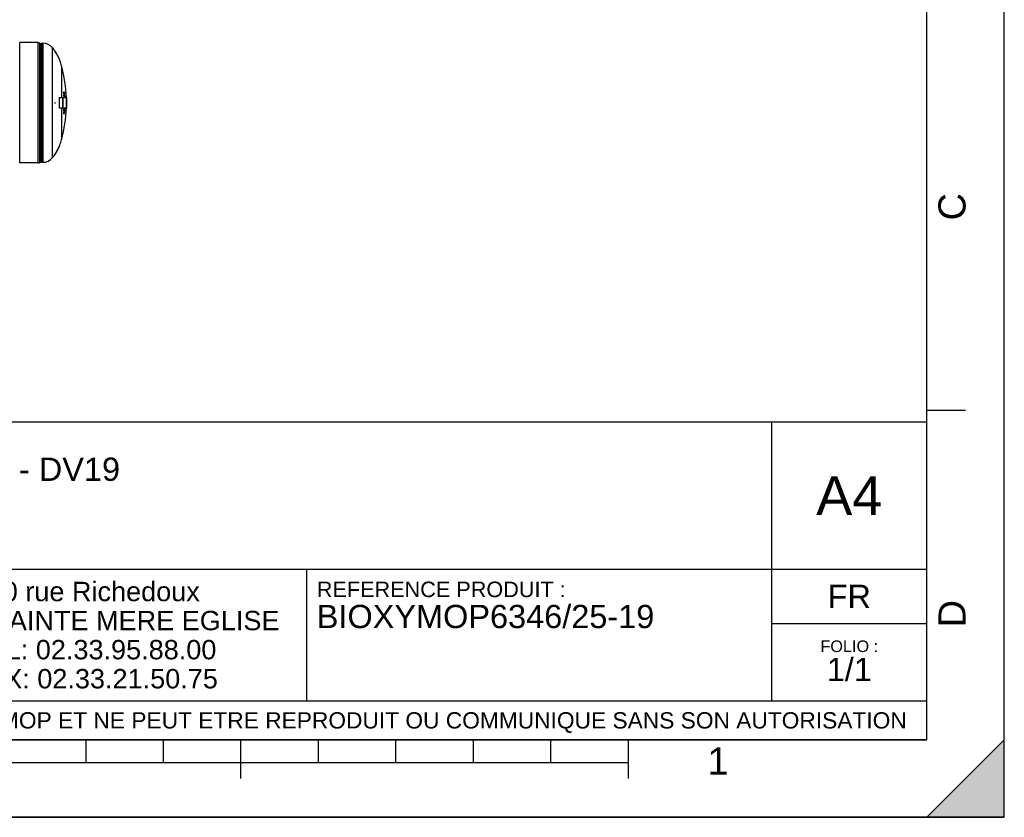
# Model space of a CAD drawing. Header units: millimetres. Extents: x 0 to 297, y 0 to 210.
# Tile 320 of 455: x 170 to 297, y 0 to 103. Entities that reach past the tile are written whole.
import ezdxf

# ---------------------------------------------------------------- set-up
doc = ezdxf.new("R2010")
doc.units = ezdxf.units.MM
doc.header["$LTSCALE"] = 16.335
doc.layers.get('0').update_dxf_attribs({"linetype": 'CONTINUOUS'})
doc.layers.add('AXES_REF', color=7, linetype='CONTINUOUS')
doc.styles.get("Standard").update_dxf_attribs({"font": 'arial.ttf'})
doc.styles.add('TEXTSTYLE_2', font='arial.ttf')

# ---------------------------------------------------------------- blocks, each defined once
blk = doc.blocks.new('MARGEA4_BL0', base_point=(148.51, 105.01))
at = {"color": 7, "linetype": 'Continuous'}
for p, q in [((297.01, 0.01), (297.01, 210.01)), ((297.01, 0.01), (297.01, 210.01)), ((287.01, 10.01), (287.01, 200.01)), ((292.01, 52.51), (287.01, 52.51)), ((287.01, 10.01), (10.01, 10.01)), ((178.51, 7.01), (178.51, 10.01)), ((188.51, 7.01), (188.51, 10.01)), ((198.51, 5.01), (198.51, 10.01)), ((208.51, 7.01), (208.51, 10.01)), ((218.51, 7.01), (218.51, 10.01)), ((228.51, 7.01), (228.51, 10.01)), ((238.51, 7.01), (238.51, 10.01)), ((248.51, 5.01), (248.51, 10.01)), ((297.01, 10.01), (287.01, 0.01)), ((297.01, 10.01), (287.01, 0.01)), ((297.01, 0.01), (297.01, 10.01)), ((248.51, 7.01), (48.51, 7.01)), ((297.01, 0.01), (0.01, 0.01)), ((297.01, 0.01), (0.01, 0.01)), ((287.01, 0.01), (297.01, 0.01))]:
    blk.add_line(p, q, dxfattribs=at)
blk.add_solid([(297.01, 10.01), (287.01, 0.01), (297.01, 0.01)], dxfattribs=at)
at = {"color": 5, "linetype": 'Continuous', "style": 'TEXTSTYLE_2', "oblique": 0}
for s, p in [('C', (292.01, 77.01)), ('D', (292.01, 24.51))]:
    blk.add_text(s, height=3.5, rotation=90, dxfattribs=at).set_placement(p)
blk.add_text('1', height=3.5, dxfattribs=at).set_placement((258.71, 5.52))
blk = doc.blocks.new('*T6')
at = {"color": 2, "linetype": 'Continuous'}
for p, q in [((0, 0), (0, 41)), ((0, 41), (190, 41)), ((25, 22), (25, 41)), ((170, 5), (170, 41)), ((190, 0), (190, 41)), ((0, 31.5), (25, 31.5)), ((0, 22), (190, 22)), ((110, 5), (110, 22)), ((170, 15), (190, 15)), ((0, 5), (190, 5)), ((0, 0), (190, 0))]:
    blk.add_line(p, q, dxfattribs=at)
at = {"color": 5, "linetype": 'Continuous', "line_spacing_factor": 0.9}
for s, insert, char_height, width, attachment_point in [('ECHELLE :\\P\\H2.5;1:125', (1.28, 39.4), 2, 28.52045, 1), ('TITRE :\\P\\H3.0;BIOXYMOP MAX 25 EH - DV19\\P\\H2.0; \\P \\P ', (26.28, 39.4), 2, 118.99628, 1), ('A4', (180, 34), 5, 17.0632, 2), ('10 rue Richedoux\\P50480 SAINTE MERE EGLISE\\PTEL: 02.33.95.88.00\\PFAX: 02.33.21.50.75', (82.5, 20.375), 2.5, 95.70632, 2), ('REFERENCE PRODUIT :\\P\\H3.0;BIOXYMOP6346/25-19', (111.28, 20.4), 2, 87.01115, 1), ('FR', (180, 20), 3, 11.15242, 2), ('FOLIO :  \\P\\H3.0;1/1', (180, 12.812), 1.5, 17.19703, 2), ('CE PLAN EST LA PROPRIETE DE LA SOCIETE SIMOP ET NE PEUT ETRE REPRODUIT OU COMMUNIQUE SANS SON AUTORISATION', (95, 3.55), 2.1, 368.8974, 2)]:
    blk.add_mtext(s, dxfattribs=dict(at, insert=insert, char_height=char_height, width=width, attachment_point=attachment_point))

msp = doc.modelspace()

# ---------------------------------------------------------------- linework, layer by layer
at = {"color": 7, "linetype": 'Continuous'}
for p, q in [((297, 0), (297, 210)), ((297.01, 0.01), (297.01, 200.01)), ((172.33, 99.95), (169.95, 99.95)), ((169.95, 84.44), (169.95, 99.95)), ((172.55, 84.49), (172.55, 99.9)), ((172.74, 84.54), (172.74, 99.85)), ((174.48, 98.87), (174.51, 98.87)), ((174.48, 98.87), (174.49, 98.86)), ((174.48, 98.87), (174.49, 98.86)), ((174.52, 98.86), (174.51, 98.87)), ((174.52, 98.86), (174.51, 98.87)), ((175.12, 97.67), (175.15, 97.67)), ((175.15, 97.67), (175.14, 97.68)), ((175.15, 97.67), (175.14, 97.68)), ((175.06, 92.88), (175.04, 92.88)), ((175.04, 92.88), (175.04, 91.51)), ((175.06, 92.88), (175.06, 91.51)), ((175.06, 92.86), (175.48, 92.86)), ((175.48, 92.88), (175.5, 92.88)), ((175.48, 92.88), (175.48, 91.51)), ((175.5, 92.88), (175.5, 91.51)), ((175.5, 92.86), (175.98, 92.86)), ((175.63, 93.6), (175.66, 93.6)), ((175.63, 93.6), (175.64, 93.6)), ((175.63, 93.57), (175.63, 93.6)), ((175.63, 93.57), (175.65, 93.57)), ((175.63, 93.54), (175.63, 93.57)), ((175.63, 93.54), (175.65, 93.54)), ((175.63, 93.48), (175.63, 93.54)), ((175.63, 93.48), (175.65, 93.48)), ((175.63, 93.47), (175.66, 93.47)), ((175.64, 93.42), (175.63, 93.47)), ((175.64, 93.6), (175.68, 93.6)), ((175.64, 93.42), (175.66, 93.42)), ((175.64, 93.39), (175.64, 93.42)), ((175.64, 93.39), (175.67, 93.39)), ((175.65, 93.36), (175.64, 93.39)), ((175.65, 93.57), (175.66, 93.6)), ((175.65, 93.54), (175.65, 93.57)), ((175.65, 93.51), (175.65, 93.54)), ((175.65, 93.48), (175.65, 93.51)), ((175.65, 93.36), (175.67, 93.36)), ((175.65, 93.35), (175.65, 93.36)), ((175.65, 93.35), (175.68, 93.35)), ((175.65, 93.21), (175.71, 93.21)), ((175.65, 93.16), (175.67, 93.16)), ((175.66, 93.13), (175.65, 93.16)), ((175.66, 93.61), (175.69, 93.61)), ((175.66, 93.6), (175.66, 93.61)), ((175.66, 93.6), (175.66, 93.6)), ((175.66, 93.6), (175.67, 93.6)), ((175.67, 93.57), (175.66, 93.57)), ((175.66, 93.57), (175.66, 93.55)), ((175.66, 93.55), (175.67, 93.55)), ((175.66, 93.55), (175.66, 93.53)), ((175.66, 93.54), (175.68, 93.54)), ((175.66, 93.53), (175.66, 93.49)), ((175.66, 93.49), (175.68, 93.49)), ((175.66, 93.44), (175.66, 93.47)), ((175.66, 93.46), (175.69, 93.46)), ((175.66, 93.46), (175.67, 93.42)), ((175.66, 93.42), (175.66, 93.44)), ((175.67, 93.39), (175.66, 93.42)), ((175.67, 93.6), (175.67, 93.58)), ((175.67, 93.59), (175.68, 93.59)), ((175.67, 93.58), (175.68, 93.55)), ((175.67, 93.55), (175.67, 93.57)), ((175.68, 93.54), (175.67, 93.55)), ((175.67, 93.42), (175.67, 93.4)), ((175.67, 93.4), (175.68, 93.39)), ((175.67, 93.36), (175.67, 93.39)), ((175.68, 93.35), (175.67, 93.36)), ((175.68, 93.13), (175.67, 93.16)), ((175.67, 92.91), (175.68, 92.92)), ((175.67, 92.91), (175.7, 92.91)), ((175.67, 92.88), (175.67, 92.91)), ((175.67, 92.88), (175.69, 92.88)), ((175.67, 92.86), (175.67, 92.88)), ((175.68, 93.6), (175.69, 93.61)), ((175.68, 93.59), (175.68, 93.6)), ((175.68, 93.55), (175.68, 93.59)), ((175.68, 93.55), (175.68, 93.55)), ((175.68, 93.51), (175.68, 93.54)), ((175.68, 93.49), (175.68, 93.51)), ((175.68, 93.28), (175.71, 93.28)), ((175.68, 92.92), (175.7, 92.92)), ((175.69, 93.61), (175.69, 93.61)), ((175.69, 93.61), (175.7, 93.6)), ((175.69, 93.57), (175.7, 93.57)), ((175.7, 93.57), (175.69, 93.57)), ((175.69, 93.57), (175.69, 93.56)), ((175.69, 93.56), (175.69, 93.54)), ((175.69, 93.55), (175.7, 93.55)), ((175.69, 93.54), (175.71, 93.54)), ((175.69, 93.54), (175.69, 93.49)), ((175.69, 93.5), (175.71, 93.5)), ((175.69, 93.45), (175.71, 93.45)), ((175.69, 93.42), (175.69, 93.45)), ((175.69, 93.42), (175.71, 93.42)), ((175.69, 93.4), (175.69, 93.42)), ((175.69, 93.4), (175.71, 93.4)), ((175.69, 93.39), (175.69, 93.4)), ((175.69, 93.39), (175.71, 93.39)), ((175.69, 93.38), (175.69, 93.39)), ((175.69, 93.38), (175.71, 93.38)), ((175.69, 93.34), (175.71, 93.34)), ((175.71, 93.16), (175.69, 93.16)), ((175.69, 92.88), (175.7, 92.91)), ((175.69, 92.86), (175.69, 92.88)), ((175.7, 93.6), (175.7, 93.59)), ((175.7, 93.59), (175.71, 93.57)), ((175.7, 93.57), (175.7, 93.57)), ((175.7, 93.55), (175.7, 93.57)), ((175.71, 93.54), (175.7, 93.55)), ((175.7, 92.98), (175.73, 92.98)), ((175.7, 92.91), (175.7, 92.92)), ((175.7, 92.92), (175.71, 92.91)), ((175.71, 92.88), (175.7, 92.88)), ((175.7, 92.88), (175.7, 92.86)), ((175.71, 93.57), (175.71, 93.54)), ((175.71, 93.5), (175.71, 93.54)), ((175.71, 93.54), (175.72, 93.51)), ((175.71, 93.42), (175.71, 93.45)), ((175.71, 93.4), (175.71, 93.42)), ((175.71, 93.39), (175.71, 93.4)), ((175.71, 93.38), (175.71, 93.39)), ((175.71, 93.34), (175.71, 93.34)), ((175.71, 92.91), (175.71, 92.9)), ((175.71, 92.9), (175.72, 92.86)), ((175.71, 92.86), (175.71, 92.88)), ((175.72, 93.45), (175.72, 93.42)), ((175.72, 93.42), (175.72, 93.39)), ((175.72, 93.39), (175.72, 93.36)), ((175.72, 93.36), (175.72, 93.35)), ((175.72, 93.21), (175.74, 93.21)), ((175.74, 93.16), (175.72, 93.16)), ((175.72, 92.92), (175.74, 92.92)), ((175.76, 93.01), (175.77, 93.04)), ((175.76, 93.01), (175.79, 93.01)), ((175.76, 92.98), (175.76, 93.01)), ((175.76, 92.98), (175.79, 92.98)), ((175.76, 92.93), (175.76, 92.98)), ((175.76, 92.93), (175.79, 92.93)), ((175.77, 92.89), (175.76, 92.93)), ((175.77, 93.06), (175.78, 93.07)), ((175.77, 93.06), (175.8, 93.06)), ((175.77, 93.05), (175.77, 93.06)), ((175.77, 93.05), (175.79, 93.05)), ((175.77, 93.04), (175.77, 93.05)), ((175.77, 93.04), (175.79, 93.04)), ((175.77, 92.89), (175.79, 92.89)), ((175.77, 92.86), (175.77, 92.89)), ((175.78, 93.07), (175.81, 93.07)), ((175.79, 93.05), (175.8, 93.06)), ((175.79, 93.04), (175.79, 93.05)), ((175.79, 93.01), (175.79, 93.04)), ((175.8, 93.02), (175.79, 92.99)), ((175.79, 92.98), (175.79, 93.01)), ((175.79, 92.99), (175.79, 92.97)), ((175.79, 92.93), (175.79, 92.98)), ((175.79, 92.97), (175.79, 92.93)), ((175.79, 92.93), (175.8, 92.89)), ((175.79, 92.89), (175.79, 92.93)), ((175.79, 92.86), (175.79, 92.89)), ((175.8, 93.06), (175.8, 93.07)), ((175.81, 93.03), (175.8, 93.02)), ((175.8, 93.02), (175.82, 93.02)), ((175.8, 92.99), (175.8, 93.01)), ((175.8, 92.99), (175.83, 92.99)), ((175.81, 92.97), (175.8, 92.99)), ((175.8, 92.89), (175.8, 92.87)), ((175.8, 92.87), (175.8, 92.86)), ((175.81, 93.07), (175.82, 93.06)), ((175.81, 93.03), (175.81, 93.03)), ((175.81, 93.03), (175.81, 93.03)), ((175.82, 93.02), (175.81, 93.03)), ((175.81, 92.97), (175.83, 92.97)), ((175.81, 92.93), (175.81, 92.97)), ((175.81, 92.93), (175.83, 92.93)), ((175.81, 92.89), (175.81, 92.93)), ((175.81, 92.89), (175.83, 92.89)), ((175.81, 92.87), (175.81, 92.89)), ((175.81, 92.87), (175.83, 92.87)), ((175.81, 92.86), (175.81, 92.87)), ((175.82, 93.06), (175.82, 93.05)), ((175.82, 93.05), (175.83, 93.04)), ((175.83, 92.99), (175.82, 93.02)), ((175.83, 93.04), (175.83, 93.01)), ((175.83, 93.01), (175.84, 92.98)), ((175.83, 92.97), (175.83, 92.99)), ((175.83, 92.93), (175.83, 92.97)), ((175.83, 92.89), (175.83, 92.93)), ((175.83, 92.87), (175.83, 92.89)), ((175.83, 92.86), (175.83, 92.87)), ((175.84, 92.98), (175.84, 92.93)), ((175.84, 92.93), (175.84, 92.89)), ((175.84, 92.89), (175.84, 92.86)), ((175.99, 92.86), (175.99, 91.53)), ((175.99, 92.79), (176, 92.79)), ((174.48, 92.23), (174.51, 92.23)), ((174.48, 92.23), (174.48, 92.21)), ((174.48, 92.21), (174.48, 92.18)), ((174.48, 92.18), (174.48, 92.15)), ((174.48, 92.15), (174.51, 92.15)), ((174.51, 92.21), (174.51, 92.23)), ((174.51, 92.18), (174.51, 92.21)), ((174.51, 92.15), (174.51, 92.18)), ((175.06, 91.51), (175.04, 91.51)), ((175.06, 91.53), (175.48, 91.53)), ((175.48, 91.51), (175.5, 91.51)), ((175.5, 91.53), (175.98, 91.53)), ((175.99, 92.23), (176.01, 92.23)), ((175.99, 92.15), (176.01, 92.15)), ((175.99, 91.59), (176, 91.59)), ((175.63, 90.93), (175.64, 90.97)), ((175.63, 90.93), (175.66, 90.93)), ((175.63, 90.9), (175.65, 90.9)), ((175.63, 90.87), (175.63, 90.9)), ((175.63, 90.87), (175.65, 90.87)), ((175.63, 90.84), (175.63, 90.87)), ((175.63, 90.84), (175.65, 90.84)), ((175.63, 90.81), (175.63, 90.84)), ((175.63, 90.81), (175.66, 90.81)), ((175.64, 90.8), (175.63, 90.81)), ((175.64, 91), (175.65, 91.02)), ((175.64, 91), (175.67, 91)), ((175.64, 90.97), (175.64, 91)), ((175.64, 90.97), (175.66, 90.97)), ((175.64, 90.8), (175.67, 90.8)), ((175.65, 91.27), (175.66, 91.31)), ((175.65, 91.27), (175.68, 91.27)), ((175.65, 91.23), (175.67, 91.23)), ((175.65, 91.2), (175.65, 91.23)), ((175.65, 91.2), (175.67, 91.2)), ((175.65, 91.17), (175.65, 91.2)), ((175.65, 91.17), (175.68, 91.17)), ((175.66, 91.14), (175.65, 91.17)), ((175.65, 91.03), (175.68, 91.03)), ((175.65, 91.02), (175.65, 91.03)), ((175.65, 91.02), (175.67, 91.02)), ((175.65, 90.87), (175.65, 90.9)), ((175.65, 90.84), (175.65, 90.87)), ((175.66, 90.81), (175.65, 90.84)), ((175.66, 91.45), (175.69, 91.45)), ((175.66, 91.34), (175.67, 91.36)), ((175.66, 91.34), (175.69, 91.34)), ((175.66, 91.31), (175.66, 91.34)), ((175.66, 91.31), (175.68, 91.31)), ((175.66, 91.14), (175.69, 91.14)), ((175.66, 91.14), (175.68, 91.14)), ((175.66, 91.14), (175.66, 91.14)), ((175.66, 90.97), (175.67, 91)), ((175.66, 90.93), (175.66, 90.97)), ((175.66, 90.9), (175.68, 90.9)), ((175.66, 90.9), (175.66, 90.87)), ((175.66, 90.87), (175.68, 90.87)), ((175.66, 90.87), (175.66, 90.85)), ((175.66, 90.85), (175.67, 90.85)), ((175.66, 90.85), (175.67, 90.84)), ((175.66, 90.8), (175.66, 90.81)), ((175.67, 91.37), (175.7, 91.37)), ((175.67, 91.36), (175.67, 91.37)), ((175.67, 91.36), (175.69, 91.36)), ((175.67, 91.2), (175.67, 91.23)), ((175.68, 91.17), (175.67, 91.2)), ((175.67, 91.03), (175.68, 91.04)), ((175.67, 91.02), (175.68, 91.03)), ((175.67, 91), (175.67, 91.02)), ((175.68, 90.99), (175.67, 90.98)), ((175.67, 90.98), (175.69, 90.98)), ((175.67, 90.98), (175.67, 90.96)), ((175.67, 90.96), (175.67, 90.94)), ((175.67, 90.94), (175.68, 90.94)), ((175.67, 90.85), (175.68, 90.87)), ((175.67, 90.84), (175.67, 90.85)), ((175.67, 90.84), (175.67, 90.84)), ((175.68, 90.84), (175.67, 90.81)), ((175.67, 90.81), (175.67, 90.8)), ((175.67, 90.78), (175.69, 90.78)), ((175.68, 91.31), (175.69, 91.34)), ((175.68, 91.27), (175.68, 91.31)), ((175.68, 91.23), (175.7, 91.23)), ((175.68, 91.23), (175.68, 91.21)), ((175.68, 91.21), (175.7, 91.21)), ((175.68, 91.21), (175.68, 91.19)), ((175.68, 91.19), (175.7, 91.19)), ((175.68, 91.19), (175.69, 91.18)), ((175.68, 91.14), (175.68, 91.17)), ((175.68, 91.14), (175.68, 91.14)), ((175.68, 91.05), (175.71, 91.05)), ((175.68, 91.04), (175.68, 91.05)), ((175.68, 91.04), (175.7, 91.04)), ((175.68, 91.01), (175.69, 91.01)), ((175.68, 90.94), (175.69, 90.98)), ((175.68, 90.87), (175.68, 90.9)), ((175.69, 90.87), (175.68, 90.84)), ((175.68, 90.83), (175.7, 90.83)), ((175.68, 90.82), (175.69, 90.82)), ((175.69, 91.38), (175.7, 91.39)), ((175.69, 91.38), (175.72, 91.38)), ((175.69, 91.37), (175.69, 91.38)), ((175.69, 91.36), (175.7, 91.37)), ((175.69, 91.34), (175.69, 91.36)), ((175.69, 91.32), (175.71, 91.32)), ((175.69, 91.32), (175.69, 91.3)), ((175.69, 91.32), (175.69, 91.32)), ((175.69, 91.3), (175.69, 91.28)), ((175.69, 91.28), (175.7, 91.28)), ((175.69, 91.18), (175.7, 91.19)), ((175.69, 91.18), (175.69, 91.18)), ((175.7, 91.14), (175.69, 91.14)), ((175.69, 91.11), (175.71, 91.11)), ((175.69, 91.01), (175.7, 91.04)), ((175.69, 90.98), (175.69, 91.01)), ((175.7, 90.97), (175.69, 90.94)), ((175.69, 90.94), (175.71, 90.94)), ((175.69, 90.9), (175.69, 90.87)), ((175.69, 90.88), (175.71, 90.88)), ((175.69, 90.85), (175.7, 90.85)), ((175.69, 90.82), (175.7, 90.83)), ((175.7, 90.78), (175.69, 90.78)), ((175.7, 91.39), (175.73, 91.39)), ((175.7, 91.35), (175.71, 91.35)), ((175.7, 91.28), (175.71, 91.32)), ((175.7, 91.21), (175.7, 91.23)), ((175.7, 91.19), (175.7, 91.21)), ((175.71, 91.2), (175.7, 91.17)), ((175.7, 91.17), (175.72, 91.17)), ((175.7, 91.17), (175.7, 91.14)), ((175.7, 91.16), (175.72, 91.16)), ((175.7, 91.04), (175.71, 91.05)), ((175.71, 91.01), (175.7, 90.99)), ((175.7, 90.99), (175.71, 90.99)), ((175.7, 90.99), (175.7, 90.97)), ((175.7, 90.97), (175.71, 90.97)), ((175.7, 90.85), (175.71, 90.88)), ((175.7, 90.83), (175.7, 90.85)), ((175.71, 90.81), (175.7, 90.78)), ((175.71, 91.35), (175.72, 91.38)), ((175.71, 91.32), (175.71, 91.35)), ((175.72, 91.31), (175.71, 91.28)), ((175.71, 91.28), (175.73, 91.28)), ((175.71, 91.23), (175.71, 91.2)), ((175.71, 91.22), (175.73, 91.22)), ((175.71, 91.19), (175.73, 91.19)), ((175.72, 91.12), (175.71, 91.11)), ((175.71, 91.05), (175.72, 91.04)), ((175.71, 91.01), (175.71, 91.01)), ((175.71, 90.99), (175.71, 91.01)), ((175.71, 90.97), (175.71, 90.99)), ((175.71, 90.94), (175.71, 90.97)), ((175.72, 90.88), (175.71, 90.85)), ((175.71, 90.85), (175.71, 90.84)), ((175.71, 90.84), (175.71, 90.81)), ((175.72, 91.38), (175.73, 91.39)), ((175.73, 91.35), (175.72, 91.35)), ((175.72, 91.35), (175.72, 91.33)), ((175.72, 91.33), (175.73, 91.33)), ((175.72, 91.33), (175.72, 91.31)), ((175.72, 91.31), (175.73, 91.31)), ((175.72, 91.17), (175.73, 91.19)), ((175.72, 91.16), (175.72, 91.17)), ((175.73, 91.14), (175.72, 91.12)), ((175.72, 91.04), (175.72, 91.01)), ((175.72, 91.01), (175.72, 90.98)), ((175.72, 90.98), (175.72, 90.94)), ((175.73, 91.39), (175.74, 91.38)), ((175.73, 91.33), (175.73, 91.35)), ((175.73, 91.31), (175.73, 91.33)), ((175.73, 91.28), (175.73, 91.31)), ((175.74, 91.22), (175.73, 91.18)), ((175.73, 91.19), (175.73, 91.22)), ((175.73, 91.18), (175.73, 91.14)), ((175.74, 91.38), (175.74, 91.35)), ((175.74, 91.35), (175.74, 91.32)), ((175.74, 91.35), (175.74, 91.35)), ((175.74, 91.32), (175.74, 91.28)), ((175.76, 91.32), (175.83, 91.32)), ((175.79, 91.36), (175.8, 91.36)), ((175.81, 91.36), (175.83, 91.36)), ((175.12, 86.71), (175.15, 86.71)), ((175.14, 86.7), (175.15, 86.71)), ((175.14, 86.7), (175.15, 86.71)), ((174.49, 85.53), (174.48, 85.51)), ((174.49, 85.53), (174.48, 85.51)), ((174.48, 85.51), (174.51, 85.51)), ((174.51, 85.51), (174.52, 85.52)), ((174.51, 85.51), (174.52, 85.52)), ((172.33, 84.44), (169.95, 84.44)), ((0, 0), (297, 0))]:
    msp.add_line(p, q, dxfattribs=at)
at = {"color": 9, "linetype": 'Continuous'}
for p, q in [((172.33, 84.44), (172.33, 99.95)), ((172.78, 99.87), (172.78, 84.51)), ((172.94, 99.87), (172.94, 84.51)), ((175.98, 92.86), (175.98, 91.53))]:
    msp.add_line(p, q, dxfattribs=at)
at = {"color": 7, "linetype": 'Continuous'}
for centre, radius, start, end in [((172.33, 99.45), 0.5, 64.2453, 90), ((172.74, 100.25), 0.4, 240.9471, 270), ((172.78, 99.83), 0.04, 90, 181.3963), ((169.18, 95.29), 6.4, 34.0864, 38.4811), ((169.17, 95.28), 6.42, 21.9147, 33.9274), ((169.18, 95.29), 6.42, 32.1802, 33.8389), ((169.18, 95.28), 6.43, 31.6622, 32.1804), ((169.18, 95.29), 6.43, 29.9978, 31.6623), ((169.19, 95.29), 6.42, 29.805, 29.9976), ((169.18, 95.29), 6.42, 28.1353, 29.805), ((169.18, 95.29), 6.42, 27.6194, 28.1353), ((169.18, 95.29), 6.42, 25.9478, 27.6194), ((169.19, 95.29), 6.42, 25.7679, 25.9477), ((169.18, 95.29), 6.43, 24.0874, 25.7677), ((169.18, 95.28), 6.43, 23.5802, 24.0875), ((169.18, 95.29), 6.42, 21.8945, 23.5803), ((169.18, 95.29), 6.4, 14.9374, 21.8972), ((157.59, 92.19), 18.4, 2.0794, 14.9374), ((157.59, 92.19), 18.09, 4.0423, 4.0899), ((157.59, 92.19), 18.11, 4.0368, 4.0844), ((157.59, 92.19), 18.09, 3.0663, 3.2091), ((157.59, 92.19), 18.12, 4.0115, 4.1066), ((167.58, 90.99), 8.35, 14.3969, 14.8219), ((157.59, 92.19), 18.11, 3.0622, 3.2048), ((167.61, 91), 8.32, 13.7577, 14.397), ((157.59, 92.19), 18.14, 4.0066, 4.1016), ((157.59, 92.19), 18.13, 3.6532, 3.772), ((157.59, 92.19), 18.12, 3.2024, 3.4399), ((167.6, 90.99), 8.36, 14.3783, 14.8028), ((157.59, 92.19), 18.15, 4.0054, 4.1003), ((157.59, 92.19), 18.14, 3.9821, 4.0058), ((157.59, 92.19), 18.14, 3.6276, 3.7463), ((167.56, 91.02), 8.41, 13.8273, 14.7241), ((157.59, 92.19), 18.12, 3.0344, 3.06), ((157.59, 92.19), 18.15, 3.1981, 3.4353), ((167.63, 91), 8.33, 13.7399, 14.3784), ((157.59, 92.19), 18.17, 3.9767, 4.119), ((157.59, 92.19), 18.16, 3.6227, 3.7413), ((157.59, 92.19), 18.16, 3.1967, 3.4338), ((157.59, 92.19), 18.15, 2.6528, 3.0559), ((157.59, 92.19), 18.17, 3.9516, 4.1412), ((157.59, 92.19), 18.16, 2.4858, 3.0545), ((157.59, 92.19), 18.14, 2.1308, 2.2979), ((157.59, 92.19), 18.17, 3.0515, 3.1935), ((157.59, 92.19), 18.17, 2.1071, 2.2949), ((157.59, 92.19), 18.17, 2.1063, 2.294), ((175.98, 92.86), 0.004, 0, 90), ((157.59, 92.19), 18.42, 0.1244, 1.8662), ((157.59, 92.19), 18.4, 345.0626, 357.9206), ((157.59, 92.19), 18.09, 357.6472, 357.8834), ((157.59, 92.19), 18.11, 357.6504, 357.8863), ((157.59, 92.19), 18.12, 357.6513, 357.8871), ((157.59, 92.19), 18.19, 357.2466, 357.8953), ((157.59, 92.19), 18.21, 357.2502, 357.8981), ((157.59, 92.19), 18.22, 357.393, 357.8989), ((157.59, 92.19), 18.23, 357.3951, 357.9006), ((157.59, 92.19), 18.24, 357.396, 357.9013), ((175.98, 91.53), 0.004, 270, 360), ((157.59, 92.19), 18.41, 359.8755, 0.1245), ((157.59, 92.19), 18.42, 358.1338, 359.8756), ((157.59, 92.19), 18.42, 359.8756, 0.1245), ((157.59, 92.19), 18.09, 355.8862, 356.0053), ((157.59, 92.19), 18.09, 356.9575, 357.0764), ((157.59, 92.19), 18.11, 355.8918, 356.0107), ((157.59, 92.19), 18.12, 355.8937, 356.0364), ((157.59, 92.19), 18.11, 356.9616, 357.0804), ((157.59, 92.19), 18.13, 355.5166, 355.5933), ((157.59, 92.19), 18.12, 356.963, 357.1055), ((157.59, 92.19), 18.13, 356.1805, 356.323), ((157.59, 92.19), 18.14, 355.8981, 356.0406), ((157.59, 92.19), 18.13, 357.249, 357.3914), ((157.59, 92.19), 18.13, 356.5856, 356.6622), ((157.59, 92.19), 18.15, 355.9, 356.0424), ((157.59, 92.19), 18.16, 355.5227, 355.6651), ((157.59, 92.19), 18.14, 356.9663, 357.1086), ((157.59, 92.19), 18.15, 356.9676, 357.1099), ((157.59, 92.19), 18.16, 356.5901, 356.7324), ((157.59, 92.19), 18.17, 355.857, 356.0467), ((157.59, 92.19), 18.17, 355.8588, 356.0484), ((157.59, 92.19), 18.17, 356.9235, 357.113), ((157.59, 92.19), 18.17, 356.9249, 357.1143), ((157.59, 92.19), 18.26, 357.258, 357.3993), ((169.17, 89.11), 6.42, 326.0726, 338.0853), ((169.18, 89.1), 6.43, 334.2322, 335.9126), ((169.18, 89.1), 6.43, 335.9126, 336.4198), ((169.18, 89.1), 6.42, 336.4197, 338.1055), ((169.18, 89.1), 6.4, 338.1028, 345.0626), ((169.18, 89.1), 6.4, 321.5189, 325.9136), ((169.18, 89.1), 6.42, 326.1611, 327.8197), ((169.18, 89.1), 6.43, 327.8196, 328.3378), ((169.18, 89.1), 6.43, 328.3378, 330.0021), ((169.19, 89.1), 6.42, 330.0023, 330.1948), ((169.18, 89.1), 6.42, 330.1949, 331.8647), ((169.18, 89.1), 6.42, 331.8647, 332.3806), ((169.18, 89.1), 6.42, 332.3806, 334.0522), ((169.19, 89.1), 6.42, 334.0523, 334.232), ((172.33, 84.94), 0.5, 270, 295.7547), ((172.74, 84.14), 0.4, 90, 119.0529), ((172.78, 84.55), 0.04, 178.6037, 270)]:
    msp.add_arc(centre, radius, start, end, dxfattribs=at)
at = {"layer": 'AXES_REF', "color": 7, "linetype": 'Continuous'}
for p, q in [((172.78, 99.87), (172.94, 99.87)), ((172.78, 84.51), (172.94, 84.51))]:
    msp.add_line(p, q, dxfattribs=at)
at = {"layer": 'AXES_REF', "color": 9, "linetype": 'Continuous'}
for p, q in [((174.19, 85.12), (174.19, 99.27)), ((175.37, 92.86), (175.37, 96.94)), ((175.37, 87.45), (175.37, 91.53))]:
    msp.add_line(p, q, dxfattribs=at)
at = {"layer": 'AXES_REF', "color": 7, "linetype": 'Continuous'}
for centre, start, end in [((172.94, 98.27), 38.4811, 90), ((172.94, 86.11), 270, 321.5189)]:
    msp.add_arc(centre, 1.6, start, end, dxfattribs=at)

# ---------------------------------------------------------------- block references
at = {"color": 2, "linetype": 'Continuous'}
msp.add_blockref('MARGEA4_BL0', (148.51, 105.01), dxfattribs=at)
msp.add_blockref('*T6', (97.01, 10.01))

doc.saveas('drawing.dxf')
